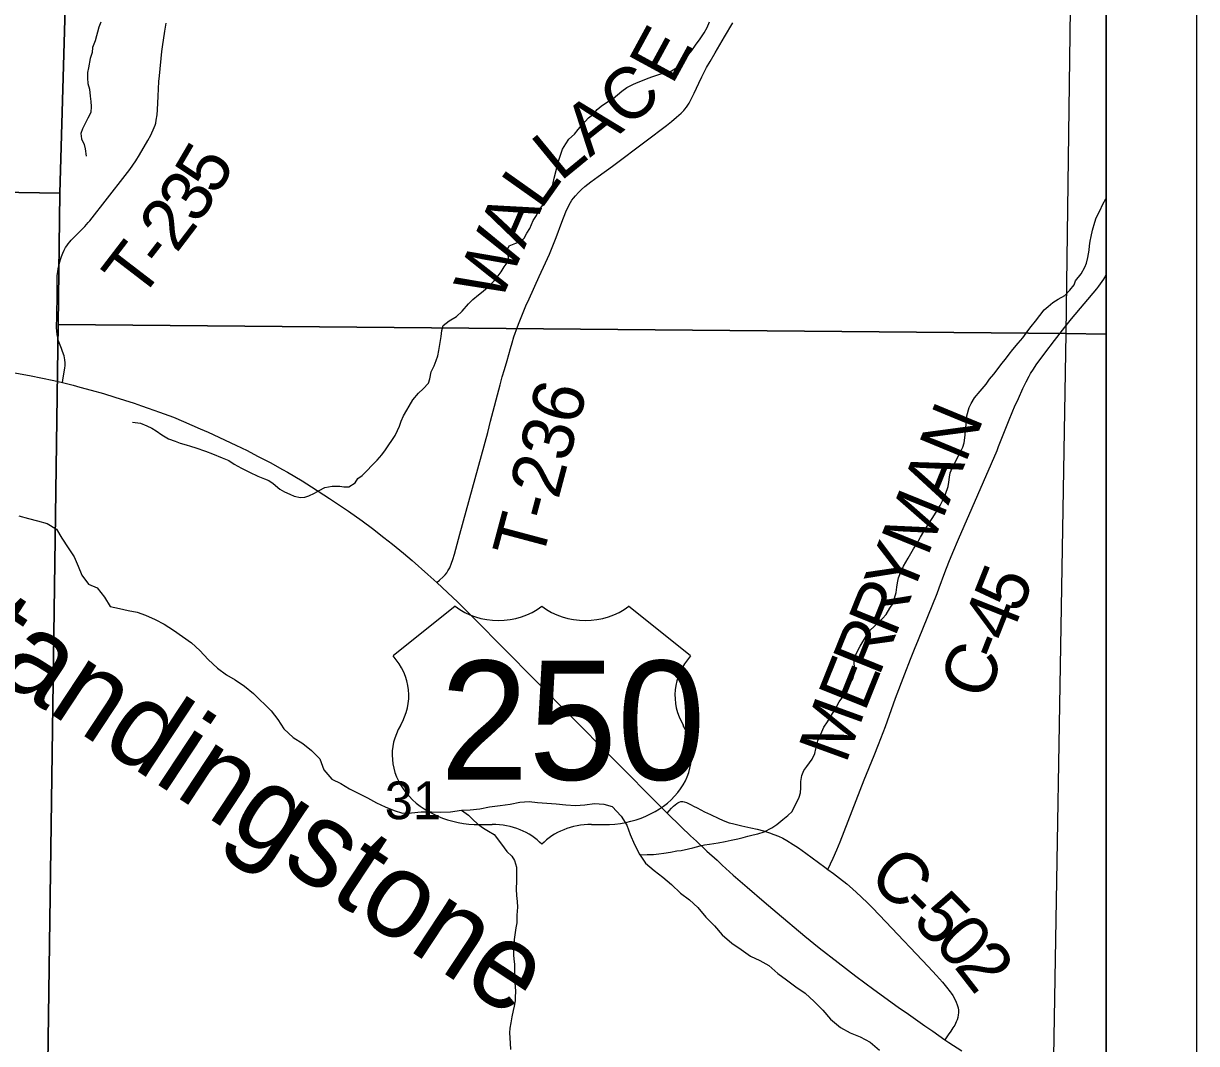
# Model space of a CAD drawing. Extents: x 0 to 34, y 0 to 22.
# Drawn here: x 24.201 to 25.5, y 14.665 to 15.795 of the extents above; entities that cross this region are included whole.
import ezdxf

# ---------------------------------------------------------------- set-up
doc = ezdxf.new("R2010")
doc.units = 0
for name, color, linetype in [('GM_X_Corporation', 7, 'Continuous'), ('GM_X_County_Road', 7, 'Continuous'), ('GM_X_County_Road_Text', 7, 'Continuous'), ('GM_X_Major_River', 7, 'Continuous'), ('GM_X_Major_River_Text', 7, 'Continuous'), ('GM_X_Minor_River', 7, 'Continuous'), ('GM_X_Section_Text', 7, 'Continuous'), ('GM_X_Township_Road', 7, 'Continuous'), ('GM_X_Township_Road_Text', 7, 'Continuous'), ('GM_X_US_Location', 7, 'Continuous'), ('GM_X_US_Route', 7, 'Continuous'), ('GM_X_US_Shield', 7, 'Continuous'), ('SH_Data', 7, 'Continuous')]:
    doc.layers.add(name, color=color, linetype=linetype)

msp = doc.modelspace()

# ---------------------------------------------------------------- linework, layer by layer
at = {"layer": 'GM_X_Corporation'}
msp.add_lwpolyline([(20.2208, 16.9558), (20.1987, 15.2691), (20.203, 14.81), (20.2016, 14.6512), (20.2571, 14.6508), (21.1282, 14.6279), (21.314, 14.623), (22.3464, 14.612), (22.9003, 14.6033), (24.2301, 14.5912), (24.2265, 14.4444), (24.4406, 14.442), (25.338, 14.4317), (25.4, 14.4307), (25.4, 19.0068)], dxfattribs=at)
for points in [[(23.2579, 16.628), (23.7676, 16.6453), (24.2698, 16.6327), (24.2658, 16.4792), (24.2407, 15.6067), (23.2418, 15.623)], [(24.2658, 16.4792), (25.3688, 16.474), (25.3552, 15.4512), (24.2392, 15.4615), (24.2407, 15.6067)], [(25.4, 15.4506), (25.4, 16.4736), (25.3688, 16.474), (25.3552, 15.4512)], [(23.2418, 15.623), (24.2407, 15.6067), (24.2392, 15.4615), (24.2269, 14.5903), (23.2254, 14.5998)], [(24.2392, 15.4615), (25.3552, 15.4512), (25.338, 14.4337), (25.2167, 14.4344), (24.2243, 14.4432), (24.2269, 14.5903)], [(25.4, 14.4329), (25.4, 15.4506), (25.3552, 15.4512), (25.338, 14.4337)]]:
    msp.add_lwpolyline(points, close=True, dxfattribs=at)
at = {"layer": 'GM_X_County_Road'}
for points in [[(25.0917, 14.8577), (25.0975, 14.8702), (25.1016, 14.8794), (25.1053, 14.8884), (25.1275, 14.9457), (25.132, 14.9569), (25.143, 14.984), (25.1478, 14.9961), (25.1553, 15.016), (25.1667, 15.0474), (25.177, 15.0744), (25.1833, 15.0908), (25.1876, 15.1016), (25.1921, 15.1125), (25.2127, 15.1635), (25.215, 15.1696), (25.2212, 15.1867), (25.2257, 15.1982), (25.23, 15.2088), (25.2362, 15.2234), (25.279, 15.3218), (25.2808, 15.3262), (25.2918, 15.3538), (25.2965, 15.3656), (25.2985, 15.3701), (25.3028, 15.3794), (25.3077, 15.3903), (25.3114, 15.3979), (25.3145, 15.404), (25.3161, 15.4069), (25.3193, 15.412), (25.3224, 15.4166), (25.3319, 15.4296), (25.3427, 15.4437), (25.3542, 15.4585), (25.3616, 15.4676), (25.3895, 15.5008), (25.3917, 15.5038), (25.3972, 15.5115), (25.4, 15.5159)], [(24.9136, 14.92), (24.916, 14.9227), (24.9185, 14.9255), (24.9207, 14.9277), (24.9226, 14.9294), (24.9244, 14.9309), (24.9254, 14.9316), (24.9269, 14.9324), (24.9286, 14.9329), (24.9309, 14.933), (24.9326, 14.9326), (24.9351, 14.9317), (24.9373, 14.9307), (24.9401, 14.9293), (24.9429, 14.9278), (24.9467, 14.9259)], [(24.9467, 14.9259), (24.955, 14.9217), (24.9615, 14.9185), (24.9709, 14.9141), (24.975, 14.9124), (24.9794, 14.9106), (24.9824, 14.9095), (24.9858, 14.9085), (24.9962, 14.906), (25.0063, 14.9039), (25.0134, 14.9023), (25.0204, 14.9004), (25.0268, 14.8984), (25.0318, 14.8966), (25.0368, 14.8946), (25.0418, 14.8922), (25.0463, 14.8897), (25.0533, 14.8854), (25.0591, 14.8815), (25.0673, 14.8757), (25.0882, 14.8604), (25.0917, 14.8577), (25.0978, 14.8533), (25.1046, 14.848), (25.1127, 14.8418), (25.119, 14.8362), (25.1281, 14.8278), (25.1361, 14.8199), (25.1409, 14.8151), (25.1558, 14.7996), (25.2026, 14.7501), (25.212, 14.7404), (25.2186, 14.7327), (25.2232, 14.7274), (25.2271, 14.7222), (25.2281, 14.7208)], [(25.2281, 14.7208), (25.23, 14.718), (25.2318, 14.7148), (25.2338, 14.7108), (25.235, 14.7076), (25.2358, 14.7046), (25.2362, 14.7018), (25.2363, 14.699), (25.2361, 14.6967), (25.2356, 14.6939), (25.2348, 14.691), (25.2339, 14.6888), (25.2321, 14.6854), (25.2302, 14.6821), (25.2278, 14.6785), (25.2249, 14.6745), (25.2211, 14.6691)]]:
    msp.add_lwpolyline(points, dxfattribs=at)
at = {"layer": 'GM_X_Major_River'}
for points in [[(24.1955, 15.2495), (24.2062, 15.2466), (24.2161, 15.244), (24.2267, 15.241), (24.237, 15.2347), (24.2431, 15.2245), (24.25, 15.2139), (24.2566, 15.2041), (24.2612, 15.1935), (24.2654, 15.1836), (24.2727, 15.1738), (24.2822, 15.1697), (24.2903, 15.1592), (24.2968, 15.149), (24.3071, 15.1468), (24.3166, 15.1446), (24.3264, 15.1428), (24.3359, 15.1394), (24.3466, 15.1346), (24.3565, 15.1294), (24.3668, 15.1226), (24.3767, 15.1159), (24.3866, 15.1087), (24.3961, 15.1001), (24.4053, 15.0903), (24.4156, 15.0805), (24.4255, 15.0734), (24.4351, 15.0678), (24.4454, 15.0606), (24.4553, 15.0527), (24.4748, 15.0335), (24.4824, 15.0237), (24.4889, 15.0135), (24.4993, 15.0038), (24.5099, 14.9974), (24.5195, 14.9895), (24.529, 14.9801), (24.5333, 14.968), (24.5421, 14.9578), (24.552, 14.9529), (24.5619, 14.947), (24.5722, 14.9417), (24.5817, 14.9369), (24.5916, 14.9316), (24.6011, 14.9272), (24.6112, 14.9229)], [(24.7167, 14.927), (24.7288, 14.9286), (24.7398, 14.9299), (24.7504, 14.9322), (24.7606, 14.9331), (24.7701, 14.932), (24.7803, 14.931), (24.7906, 14.9303), (24.8012, 14.9293), (24.8122, 14.9286), (24.8224, 14.9291), (24.833, 14.9307), (24.8433, 14.93), (24.8528, 14.9274), (24.8627, 14.9169), (24.8689, 14.9067), (24.8727, 14.8965), (24.8774, 14.8855), (24.8828, 14.8745), (24.8897, 14.8647), (24.8992, 14.8565), (24.9088, 14.8493), (24.9183, 14.8411), (24.9282, 14.8313), (24.9382, 14.8241), (24.9477, 14.8155), (24.9565, 14.8049), (24.9661, 14.7952), (24.9745, 14.7854), (24.9852, 14.776), (24.9955, 14.7692), (25.0058, 14.7617), (25.0164, 14.7569), (25.0263, 14.7513), (25.0363, 14.7426), (25.0458, 14.7355), (25.0561, 14.7276), (25.0664, 14.7205), (25.0763, 14.7115), (25.0859, 14.7017), (25.0947, 14.6919), (25.1058, 14.6825), (25.1164, 14.6769), (25.1274, 14.6724), (25.1385, 14.6664), (25.1488, 14.6574)], [(24.6112, 14.9229), (24.6205, 14.9201), (24.6303, 14.9206), (24.6413, 14.9214), (24.6527, 14.9215), (24.6629, 14.9212), (24.6735, 14.9217), (24.6857, 14.9233), (24.6955, 14.9238), (24.7061, 14.9247), (24.7167, 14.927)]]:
    msp.add_lwpolyline(points, dxfattribs=at)
at = {"layer": 'GM_X_Minor_River'}
for points in [[(24.2864, 15.7961), (24.2841, 15.7908), (24.28, 15.7756), (24.277, 15.7683), (24.2766, 15.7626), (24.2744, 15.7558), (24.2725, 15.7455), (24.2717, 15.7406), (24.2714, 15.7341), (24.2718, 15.7284), (24.2737, 15.722), (24.2745, 15.7143), (24.2753, 15.7083), (24.2756, 15.7029), (24.2753, 15.6961), (24.2719, 15.69), (24.2685, 15.6832), (24.2658, 15.6782), (24.264, 15.6729), (24.2647, 15.6668), (24.2678, 15.6607), (24.2689, 15.6558), (24.27, 15.6476)], [(24.771, 15.5871), (24.7759, 15.5936), (24.7801, 15.5993), (24.7831, 15.6058), (24.785, 15.6103), (24.7869, 15.6164), (24.7884, 15.6233), (24.791, 15.6332), (24.7929, 15.6411), (24.7951, 15.6476), (24.7978, 15.6556), (24.8012, 15.6613), (24.8046, 15.6666), (24.811, 15.6723), (24.8152, 15.6773), (24.819, 15.6822), (24.8265, 15.6902), (24.8322, 15.6948), (24.836, 15.6994), (24.8405, 15.7032), (24.8474, 15.7078), (24.8538, 15.7116), (24.8587, 15.7158), (24.8633, 15.7196), (24.869, 15.7238), (24.8762, 15.7276), (24.8815, 15.7299), (24.8864, 15.7314), (24.8925, 15.7341), (24.8978, 15.736), (24.9065, 15.739), (24.9114, 15.7402), (24.9167, 15.7413), (24.9221, 15.7444), (24.9277, 15.7486), (24.9319, 15.7531), (24.9357, 15.7585), (24.941, 15.7649), (24.9451, 15.7707), (24.9501, 15.7779), (24.9546, 15.7844), (24.958, 15.7904), (24.9606, 15.7965)], [(25.2481, 15.3694), (25.2503, 15.3739), (25.2541, 15.38), (25.2602, 15.3873), (25.267, 15.3952), (25.2708, 15.4006), (25.2753, 15.4063), (25.2802, 15.4124), (25.2844, 15.4181), (25.2885, 15.423), (25.2923, 15.4284), (25.2965, 15.4337), (25.3025, 15.4405), (25.3075, 15.4466), (25.3131, 15.4543), (25.3169, 15.4592), (25.3215, 15.4649), (25.3264, 15.4714), (25.3313, 15.4775), (25.3358, 15.4813), (25.3408, 15.4855), (25.3468, 15.4893), (25.354, 15.4935), (25.3597, 15.4992), (25.3646, 15.5053), (25.3661, 15.5098), (25.3722, 15.5175), (25.3763, 15.5247), (25.3782, 15.5292), (25.3797, 15.5357), (25.3812, 15.5437), (25.3816, 15.5483), (25.3823, 15.5536), (25.3831, 15.5589), (25.3846, 15.5658), (25.3872, 15.5745), (25.3887, 15.5794), (25.3929, 15.5874), (25.3963, 15.5947), (25.3997, 15.6004), (25.4, 15.6011)], [(24.3212, 15.3532), (24.3301, 15.3521), (24.3373, 15.3491), (24.3426, 15.3464), (24.3476, 15.3434), (24.3537, 15.3392), (24.3613, 15.3347), (24.3685, 15.332), (24.3742, 15.3298), (24.3807, 15.3279), (24.3856, 15.3264), (24.3917, 15.3248), (24.4023, 15.3211), (24.4099, 15.318), (24.4206, 15.3135), (24.4282, 15.3105), (24.4339, 15.3067), (24.4422, 15.3021), (24.451, 15.2976), (24.4601, 15.2934), (24.4677, 15.2904), (24.4723, 15.2885), (24.4772, 15.2851), (24.4844, 15.279), (24.4898, 15.276), (24.4958, 15.2733), (24.5004, 15.2711), (24.5076, 15.2696), (24.5122, 15.2699), (24.5167, 15.2715), (24.5228, 15.2745), (24.5281, 15.2776), (24.5345, 15.2806), (24.5425, 15.2822), (24.5509, 15.2822), (24.5554, 15.2814), (24.5611, 15.2814), (24.5679, 15.286), (24.571, 15.2906), (24.5759, 15.294), (24.5804, 15.299), (24.5873, 15.3058), (24.5922, 15.3112), (24.5975, 15.3169), (24.6016, 15.3226), (24.6054, 15.3279), (24.6088, 15.3329), (24.6122, 15.3382), (24.6149, 15.3439), (24.6171, 15.3488), (24.619, 15.3542), (24.6217, 15.3603), (24.6251, 15.3663), (24.6277, 15.3709), (24.6319, 15.3778), (24.6383, 15.3854), (24.6432, 15.3899), (24.6493, 15.3964), (24.6508, 15.401), (24.6523, 15.409), (24.6557, 15.4154), (24.6576, 15.4215), (24.6594, 15.4265), (24.6606, 15.4326), (24.6621, 15.4413), (24.6632, 15.4482), (24.6639, 15.4546), (24.6654, 15.4603), (24.6722, 15.4653), (24.6802, 15.4702), (24.6866, 15.476), (24.6935, 15.4843), (24.6984, 15.4889), (24.7048, 15.4942), (24.7097, 15.4984), (24.7158, 15.5034), (24.7219, 15.5098), (24.7264, 15.5152), (24.7298, 15.5197), (24.7332, 15.5251), (24.7374, 15.5312), (24.7377, 15.5361), (24.7358, 15.5422), (24.7385, 15.5483), (24.746, 15.5513), (24.7506, 15.5529), (24.7551, 15.5571), (24.7582, 15.5624), (24.7616, 15.5677), (24.7653, 15.5765), (24.7687, 15.5822), (24.771, 15.5871)], [(25.1521, 15.1358), (25.1561, 15.14), (25.1602, 15.1472), (25.1636, 15.1518), (25.1655, 15.1582), (25.1674, 15.1643), (25.1681, 15.1704), (25.1689, 15.175), (25.17, 15.1807), (25.1719, 15.1864), (25.1753, 15.1936), (25.1806, 15.2024), (25.1866, 15.213), (25.19, 15.2183), (25.1942, 15.2256), (25.1979, 15.2321), (25.2029, 15.2397), (25.2078, 15.2477), (25.2127, 15.2553), (25.2161, 15.261), (25.2187, 15.2659), (25.2218, 15.2735), (25.2248, 15.2819), (25.2255, 15.2865), (25.2263, 15.2922), (25.227, 15.2971), (25.2293, 15.3021), (25.2327, 15.3085), (25.2349, 15.3131), (25.2376, 15.318), (25.241, 15.3256), (25.2425, 15.3302), (25.2436, 15.3386), (25.244, 15.3443), (25.2447, 15.3504), (25.2451, 15.3557), (25.2454, 15.3602), (25.2481, 15.3694)], [(24.8828, 14.8745), (24.8842, 14.8738), (24.8914, 14.8742), (24.8983, 14.8742), (24.9043, 14.875), (24.91, 14.8757), (24.9172, 14.8769), (24.9244, 14.8784), (24.929, 14.8788), (24.9374, 14.8807), (24.9419, 14.8815), (24.9502, 14.8838), (24.9548, 14.8849), (24.9605, 14.8857), (24.97, 14.8873), (24.978, 14.8888), (24.9844, 14.8903), (24.992, 14.8915), (24.9977, 14.893), (25.003, 14.8945), (25.0087, 14.8961), (25.014, 14.8972), (25.0212, 14.8995), (25.0295, 14.9037), (25.0352, 14.9075), (25.0417, 14.9132), (25.0474, 14.9174), (25.0519, 14.922), (25.0549, 14.9281), (25.0576, 14.933), (25.0598, 14.9376), (25.0613, 14.9425), (25.0617, 14.9482), (25.0617, 14.9551), (25.0628, 14.9619), (25.0651, 14.9672), (25.0685, 14.9718), (25.0741, 14.9798), (25.0771, 14.9863), (25.0783, 14.9912), (25.0805, 15.0003), (25.0839, 15.0076), (25.0873, 15.0152), (25.0911, 15.0213), (25.0937, 15.0258), (25.0987, 15.0334), (25.1013, 15.038), (25.1043, 15.0433), (25.1081, 15.049), (25.1115, 15.054), (25.1141, 15.0586), (25.1164, 15.0639), (25.1191, 15.0688), (25.1209, 15.0745), (25.1217, 15.0795), (25.1209, 15.0852), (25.1213, 15.0924), (25.1235, 15.0974), (25.1273, 15.105), (25.1341, 15.116), (25.1371, 15.1213), (25.1521, 15.1358)], [(24.6857, 14.9233), (24.6935, 14.9179), (24.6984, 14.913), (24.7034, 14.9084), (24.7102, 14.9035), (24.7156, 14.9001), (24.722, 14.8963), (24.73, 14.8857), (24.7361, 14.8777), (24.7415, 14.8724), (24.7445, 14.8678), (24.7468, 14.8602), (24.7468, 14.8526), (24.7469, 14.845), (24.7465, 14.8359), (24.7469, 14.8287), (24.7473, 14.8222), (24.7477, 14.8161), (24.747, 14.807), (24.747, 14.7986), (24.7459, 14.7929), (24.7451, 14.788), (24.744, 14.78), (24.7436, 14.7755), (24.7433, 14.7698), (24.7433, 14.7633), (24.7437, 14.7584), (24.7445, 14.7527), (24.7445, 14.7435), (24.7445, 14.7352), (24.7453, 14.7283), (24.7457, 14.7223), (24.7453, 14.7166), (24.7454, 14.712), (24.7442, 14.7063), (24.7431, 14.7013), (24.7416, 14.6945), (24.7405, 14.688), (24.7394, 14.682), (24.739, 14.6766), (24.7398, 14.6652), (24.7402, 14.6584)]]:
    msp.add_lwpolyline(points, dxfattribs=at)
at = {"layer": 'GM_X_Township_Road'}
for points in [[(24.2613, 15.5626), (24.2684, 15.5698), (24.2724, 15.5742), (24.2741, 15.5763), (24.3131, 15.6262), (24.3185, 15.6329), (24.3251, 15.6425), (24.3293, 15.6493), (24.3382, 15.6651), (24.3415, 15.6712), (24.3452, 15.6795), (24.3463, 15.6821), (24.3471, 15.6844), (24.3477, 15.6875), (24.3487, 15.6937), (24.3492, 15.699), (24.3499, 15.7142), (24.3506, 15.7303), (24.3511, 15.7368), (24.3538, 15.7637), (24.3545, 15.769), (24.357, 15.7861), (24.3585, 15.795)], [(24.6586, 15.1754), (24.6616, 15.1781), (24.6656, 15.1819), (24.6677, 15.1841), (24.6694, 15.1863), (24.6708, 15.1885), (24.6728, 15.1919), (24.6749, 15.1968), (24.6763, 15.2011), (24.6782, 15.2069), (24.6796, 15.2123), (24.6841, 15.2292), (24.7148, 15.3417), (24.718, 15.3542), (24.7285, 15.3946), (24.731, 15.4033), (24.7333, 15.4114), (24.7362, 15.4214), (24.74, 15.4346), (24.7418, 15.4409), (24.7439, 15.4476), (24.7478, 15.4586), (24.7497, 15.4636), (24.7572, 15.482), (24.7606, 15.4899), (24.7719, 15.5146), (24.7789, 15.5298), (24.7831, 15.5394), (24.7905, 15.5578), (24.7969, 15.5747), (24.8013, 15.5861), (24.8028, 15.5893), (24.8065, 15.5963), (24.8081, 15.5989), (24.8098, 15.6012), (24.8119, 15.6038), (24.8153, 15.6074), (24.8186, 15.6108), (24.8223, 15.6141), (24.8291, 15.6194), (24.8372, 15.6254), (24.8529, 15.6368), (24.8903, 15.6648), (24.9128, 15.6816), (24.9184, 15.6861), (24.924, 15.6908), (24.929, 15.6954), (24.9319, 15.6983), (24.9333, 15.6999), (24.9352, 15.7022), (24.9365, 15.7042), (24.9378, 15.7065), (24.941, 15.7123), (24.9437, 15.7175), (24.9487, 15.7286), (24.9519, 15.7356), (24.9549, 15.7414), (24.9573, 15.7458), (24.9612, 15.7527), (24.9668, 15.7623), (24.9771, 15.7799), (24.9863, 15.7953)], [(24.244, 15.3969), (24.2447, 15.4023), (24.2463, 15.4128), (24.2466, 15.416), (24.2467, 15.419), (24.2464, 15.4223), (24.2457, 15.4265), (24.2439, 15.4314), (24.2427, 15.4347), (24.2392, 15.444), (24.2389, 15.4454), (24.238, 15.45), (24.2376, 15.4542), (24.2373, 15.4578), (24.2375, 15.4709), (24.2378, 15.4944), (24.2379, 15.5116), (24.238, 15.5154), (24.2385, 15.5201), (24.239, 15.5228), (24.2407, 15.5307), (24.2415, 15.5334), (24.2426, 15.5366), (24.2442, 15.5404), (24.2455, 15.5437), (24.2473, 15.5467), (24.2486, 15.5486), (24.2501, 15.5507), (24.2518, 15.5529), (24.2536, 15.5547), (24.2613, 15.5626)]]:
    msp.add_lwpolyline(points, dxfattribs=at)
at = {"layer": 'GM_X_US_Route'}
for points in [[(24.187, 15.4085), (24.2093, 15.4044), (24.22, 15.4023), (24.2341, 15.3993), (24.244, 15.3969), (24.2555, 15.394), (24.2632, 15.392)], [(24.2632, 15.392), (24.2756, 15.3887), (24.2893, 15.3848), (24.3018, 15.381), (24.3231, 15.374), (24.3314, 15.3712)], [(24.3314, 15.3712), (24.3388, 15.3686), (24.3512, 15.3643), (24.3666, 15.3585), (24.3778, 15.3539), (24.3964, 15.3459), (24.4052, 15.3419), (24.4359, 15.3276), (24.4484, 15.3216), (24.4599, 15.3155), (24.4737, 15.3083), (24.4876, 15.3008), (24.493, 15.2977), (24.5092, 15.2881), (24.5196, 15.2816), (24.5395, 15.2687), (24.5485, 15.2627), (24.5606, 15.2545), (24.5757, 15.2438), (24.5872, 15.2353), (24.5998, 15.2255), (24.6093, 15.218), (24.6216, 15.208), (24.6311, 15.1999), (24.6486, 15.1845), (24.6552, 15.1785), (24.6586, 15.1754), (24.6704, 15.1644), (24.6816, 15.1537), (24.6998, 15.1356), (24.7671, 15.0678), (24.8506, 14.9835), (24.8783, 14.9557), (24.8838, 14.9501), (24.9089, 14.9249), (24.9136, 14.92), (24.9291, 14.905), (24.9394, 14.8949), (24.946, 14.8889), (24.9576, 14.8781), (24.969, 14.8679), (24.9745, 14.8626), (24.9869, 14.8515), (25.0022, 14.838), (25.0212, 14.8217), (25.0355, 14.8097), (25.066, 14.7839), (25.0821, 14.7709), (25.1029, 14.7546), (25.1227, 14.7394), (25.1424, 14.7249), (25.1694, 14.7053), (25.1808, 14.6974), (25.199, 14.6845), (25.2079, 14.6785), (25.2211, 14.6691), (25.2255, 14.6662), (25.24, 14.6567)]]:
    msp.add_lwpolyline(points, dxfattribs=at)
at = {"layer": 'GM_X_US_Shield'}
for p, q in [((24.6787, 15.1492), (24.61, 15.0943)), ((24.9396, 15.0943), (24.8709, 15.1492)), ((24.7061, 14.9075), (24.7199, 14.9075)), ((24.8297, 14.9075), (24.8435, 14.9075))]:
    msp.add_line(p, q, dxfattribs=at)
for centre, major_axis, start_param, end_param in [((24.7267, 15.1884), (-0.0687, 0), 0.795399, 2.346194), ((24.8229, 15.1884), (-0.0687, 0), 0.795399, 2.346194), ((24.5313, 15.0502), (0.0961, 0), 5.838949, 6.894067), ((25.0183, 15.0502), (-0.0961, 0), 5.672304, 6.727422), ((24.7051, 14.9844), (0.0961, 0), 2.702327, 4.723529), ((24.8445, 14.9844), (-0.0961, 0), 1.559657, 3.580859), ((24.7199, 14.8526), (-0.0687, 0), 3.785094, 4.712389), ((24.8297, 14.8526), (-0.0687, 0), 4.712389, 5.639684)]:
    msp.add_ellipse(centre, major_axis=major_axis, ratio=0.8, start_param=start_param, end_param=end_param, dxfattribs=at)
at = {"layer": 'SH_Data'}
for points in [[(18.5, 20.5), (25.5, 20.5), (25.5, 13.5), (18.5, 13.5)], [(18.6, 20.4), (25.4, 20.4), (25.4, 13.6), (18.6, 13.6)]]:
    msp.add_lwpolyline(points, close=True, dxfattribs=at)

# ---------------------------------------------------------------- texts
at = {"layer": 'GM_X_County_Road_Text'}
for s, rotation, p in [('N', 67.516, (25.2438, 15.3066)), ('A', 67.9456, (25.225, 15.2604)), ('M', 67.9479, (25.2019, 15.2032)), ('Y', 67.9501, (25.1831, 15.1569)), ('5', 68.3096, (25.3047, 15.14)), ('R', 67.9491, (25.1656, 15.1136)), ('4', 68.4698, (25.292, 15.1077)), ('R', 67.9464, (25.1481, 15.0704)), ('-', 68.5226, (25.2835, 15.0862)), ('C', 68.5425, (25.2666, 15.0431)), ('E', 68.1492, (25.1323, 15.031)), ('M', 70.0368, (25.1114, 14.9735)), ('C', 316.2574, (25.1343, 14.8474)), ('-', 314.8002, (25.1675, 14.8157)), ('5', 314.2314, (25.1837, 14.7994)), ('0', 312.8165, (25.2076, 14.7748)), ('2', 307.8537, (25.2304, 14.7503))]:
    msp.add_text(s, height=0.0568, rotation=rotation, dxfattribs=at).set_placement(p)
at = {"layer": 'GM_X_Major_River_Text'}
msp.add_text('Standingstone', height=0.094695, rotation=326.5804, dxfattribs=at).set_placement((24.0668, 15.138))
at = {"layer": 'GM_X_Section_Text'}
msp.add_text('31', height=0.04186, rotation=0, dxfattribs=at).set_placement((24.6008, 14.9134))
at = {"layer": 'GM_X_Township_Road_Text'}
for s, height, rotation, p in [('E', 0.0568, 61.4503, (24.9191, 15.7255)), ('C', 0.0568, 39.506, (24.868, 15.6776)), ('A', 0.0568, 38.4431, (24.828, 15.6458)), ('L', 0.0568, 39.3452, (24.7953, 15.619)), ('5', 0.0568, 59.6409, (24.4145, 15.6028)), ('3', 0.0568, 56.7957, (24.3937, 15.5709)), ('L', 0.0568, 54.698, (24.7735, 15.5873)), ('2', 0.0568, 52.7459, (24.37, 15.5394)), ('A', 0.0568, 66.6079, (24.7552, 15.5441)), ('W', 0.0568, 65.8521, (24.7279, 15.4833)), ('T', 0.0568, 52.4881, (24.3295, 15.4869)), ('-', 0.0568, 52.2277, (24.3554, 15.5205)), ('T-236', 0.05682, 75.0733, (24.7745, 15.1973))]:
    msp.add_text(s, height=height, rotation=rotation, dxfattribs=at).set_placement(p)
at = {"layer": 'GM_X_US_Location'}
for s in ['0', '/']:
    msp.add_text(s, height=0.000189, dxfattribs=at).set_placement((24.7749, 15.0228))
msp.add_text('250', height=0.000189, rotation=0, dxfattribs=at).set_placement((24.7166, 14.9836))
at = {"layer": 'GM_X_US_Shield'}
msp.add_text('250', height=0.13184, dxfattribs=at).set_placement((24.662, 14.957))

doc.saveas('drawing.dxf')
